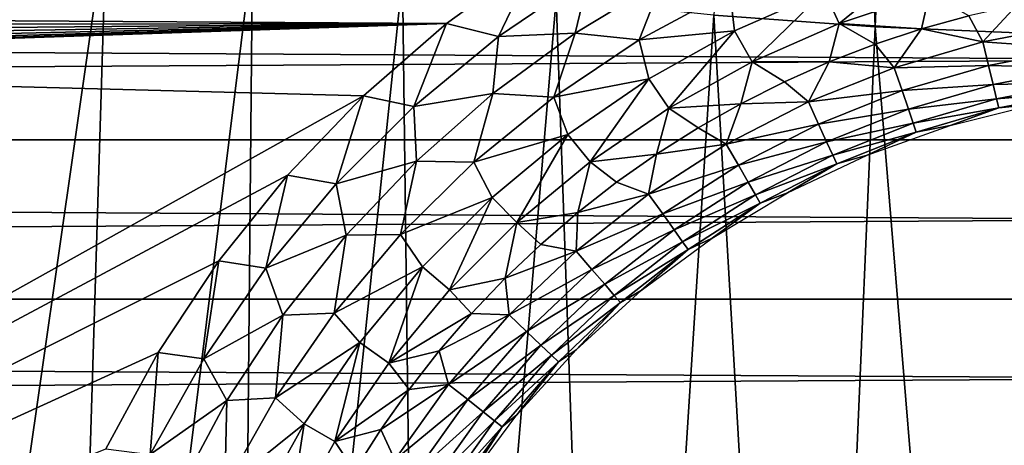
# Model space of a CAD drawing. Header units: millimetres. Extents: x -300 to 300, y -500 to 500.
# Tile 420 of 656: x -14.43 to -2.5, y -103.46 to -98.31. Entities that reach past the tile are written whole.
import ezdxf

# ---------------------------------------------------------------- set-up
doc = ezdxf.new("R2010")
doc.units = ezdxf.units.MM
doc.header["$LTSCALE"] = 81.481481
for name, color, linetype in [('20', 7, 'CONTINUOUS'), ('34', 7, 'CONTINUOUS'), ('5', 7, 'CONTINUOUS'), ('53', 7, 'CONTINUOUS'), ('54', 7, 'CONTINUOUS'), ('6', 7, 'CONTINUOUS'), ('63', 7, 'CONTINUOUS')]:
    doc.layers.add(name, color=color, linetype=linetype)

msp = doc.modelspace()

# ---------------------------------------------------------------- linework, layer by layer
at = {"layer": '20', "color": 7, "linetype": 'CONTINUOUS'}
for points in [[(-4.062, -98.397, 77.197), (-4.795, -78.82, 77.15), (-6.02, -98.255, 77.194), (-4.062, -98.397, 77.197)], [(-3.236, -78.935, 77.152), (-4.795, -78.82, 77.15), (-4.062, -98.397, 77.197), (-3.236, -78.935, 77.152)], [(-2.055, -98.482, 77.199), (-3.236, -78.935, 77.152), (-4.062, -98.397, 77.197), (-2.055, -98.482, 77.199)], [(-1.637, -79.003, 77.153), (-3.236, -78.935, 77.152), (-2.055, -98.482, 77.199), (-1.637, -79.003, 77.153)], [(-13.376, -97.103, 77.169), (-15.098, -96.667, 77.16), (-16.104, -116.093, 77.186), (-13.376, -97.103, 77.169)], [(-13.974, -116.541, 77.197), (-13.376, -97.103, 77.169), (-16.104, -116.093, 77.186), (-13.974, -116.541, 77.197)], [(-11.607, -97.479, 77.177), (-13.376, -97.103, 77.169), (-13.974, -116.541, 77.197), (-11.607, -97.479, 77.177)], [(-11.789, -116.919, 77.206), (-11.607, -97.479, 77.177), (-13.974, -116.541, 77.197), (-11.789, -116.919, 77.206)], [(-9.792, -97.796, 77.183), (-11.607, -97.479, 77.177), (-11.789, -116.919, 77.206), (-9.792, -97.796, 77.183)], [(-9.546, -117.227, 77.214), (-9.792, -97.796, 77.183), (-11.789, -116.919, 77.206), (-9.546, -117.227, 77.214)], [(-7.93, -98.055, 77.189), (-9.792, -97.796, 77.183), (-9.546, -117.227, 77.214), (-7.93, -98.055, 77.189)], [(-7.247, -117.465, 77.221), (-7.93, -98.055, 77.189), (-9.546, -117.227, 77.214), (-7.247, -117.465, 77.221)], [(-6.02, -98.255, 77.194), (-7.93, -98.055, 77.189), (-7.247, -117.465, 77.221), (-6.02, -98.255, 77.194)], [(-4.89, -117.635, 77.225), (-6.02, -98.255, 77.194), (-7.247, -117.465, 77.221), (-4.89, -117.635, 77.225)], [(-4.062, -98.397, 77.197), (-6.02, -98.255, 77.194), (-4.89, -117.635, 77.225), (-4.062, -98.397, 77.197)], [(-2.474, -117.736, 77.228), (-4.062, -98.397, 77.197), (-4.89, -117.635, 77.225), (-2.474, -117.736, 77.228)], [(-2.055, -98.482, 77.199), (-4.062, -98.397, 77.197), (-2.474, -117.736, 77.228), (-2.055, -98.482, 77.199)]]:
    msp.add_3dface(points, dxfattribs=at)
at = {"layer": '34', "color": 7, "linetype": 'CONTINUOUS'}
for points in [[(54.5, 0, 501.493), (54.5, -108.5, 501.493), (-54.5, 0, 501.493), (54.5, 0, 501.493)], [(-54.5, 0, 501.493), (54.5, -108.5, 501.493), (-54.5, -108.5, 501.493), (-54.5, 0, 501.493)]]:
    msp.add_3dface(points, dxfattribs=at)
at = {"layer": '5', "color": 7, "linetype": 'CONTINUOUS'}
for points in [[(162.118, -97.82, 11), (162.074, -99.764, 11), (-162.118, -97.821, 11), (162.118, -97.82, 11)], [(162.074, -99.764, 11), (-162.074, -99.764, 11), (-162.118, -97.821, 11), (162.074, -99.764, 11)], [(162.074, -99.764, 11), (162.028, -101.693, 11), (-162.074, -99.764, 11), (162.074, -99.764, 11)], [(162.028, -101.693, 11), (-162.028, -101.694, 11), (-162.074, -99.764, 11), (162.028, -101.693, 11)], [(162.028, -101.693, 11), (161.982, -103.609, 11), (-162.028, -101.694, 11), (162.028, -101.693, 11)], [(161.982, -103.609, 11), (-161.982, -103.609, 11), (-162.028, -101.694, 11), (161.982, -103.609, 11)]]:
    msp.add_3dface(points, dxfattribs=at)
at = {"layer": '53', "color": 7, "linetype": 'CONTINUOUS'}
for points in [[(-9.257, -98.356, 545.993), (-8.626, -98.513, 545.96), (-8.18, -97.575, 545.993), (-9.257, -98.356, 545.993)], [(-8.626, -98.513, 545.96), (-7.527, -97.765, 545.96), (-8.18, -97.575, 545.993), (-8.626, -98.513, 545.96)], [(-4.677, -97.962, 545.479), (-4.499, -98.354, 545.2), (-3.548, -97.582, 545.479), (-4.677, -97.962, 545.479)], [(-4.499, -98.354, 545.2), (-3.406, -97.988, 545.2), (-3.548, -97.582, 545.479), (-4.499, -98.354, 545.2)], [(-8.626, -98.513, 545.96), (-7.697, -98.471, 545.862), (-7.527, -97.765, 545.96), (-8.626, -98.513, 545.96)], [(-7.697, -98.471, 545.862), (-6.64, -97.832, 545.862), (-7.527, -97.765, 545.96), (-7.697, -98.471, 545.862)], [(-7.697, -98.471, 545.862), (-6.921, -98.554, 545.701), (-6.64, -97.832, 545.862), (-7.697, -98.471, 545.862)], [(-6.921, -98.554, 545.701), (-5.825, -97.959, 545.701), (-6.64, -97.832, 545.862), (-6.921, -98.554, 545.701)], [(-6.921, -98.554, 545.701), (-5.766, -98.444, 545.479), (-5.825, -97.959, 545.701), (-6.921, -98.554, 545.701)], [(-5.766, -98.444, 545.479), (-4.677, -97.962, 545.479), (-5.825, -97.959, 545.701), (-5.766, -98.444, 545.479)], [(-5.766, -98.444, 545.479), (-5.555, -98.819, 545.2), (-4.677, -97.962, 545.479), (-5.766, -98.444, 545.479)], [(-5.555, -98.819, 545.2), (-4.499, -98.354, 545.2), (-4.677, -97.962, 545.479), (-5.555, -98.819, 545.2)], [(-3.406, -97.988, 545.2), (-4.499, -98.354, 545.2), (-3.501, -98.421, 544.87), (-3.406, -97.988, 545.2)], [(-2.928, -98.263, 544.87), (-3.406, -97.988, 545.2), (-3.501, -98.421, 544.87), (-2.928, -98.263, 544.87)], [(-10.261, -99.23, 545.993), (-9.651, -99.36, 545.96), (-9.257, -98.356, 545.993), (-10.261, -99.23, 545.993)], [(-9.651, -99.36, 545.96), (-8.626, -98.513, 545.96), (-9.257, -98.356, 545.993), (-9.651, -99.36, 545.96)], [(-4.499, -98.354, 545.2), (-5.555, -98.819, 545.2), (-4.619, -98.82, 544.87), (-4.499, -98.354, 545.2)], [(-4.065, -98.607, 544.87), (-4.499, -98.354, 545.2), (-4.619, -98.82, 544.87), (-4.065, -98.607, 544.87)], [(-3.501, -98.421, 544.87), (-4.499, -98.354, 545.2), (-4.065, -98.607, 544.87), (-3.501, -98.421, 544.87)], [(-9.651, -99.36, 545.96), (-8.694, -99.203, 545.862), (-8.626, -98.513, 545.96), (-9.651, -99.36, 545.96)], [(-8.694, -99.203, 545.862), (-7.957, -99.248, 545.701), (-7.697, -98.471, 545.862), (-8.694, -99.203, 545.862)], [(-8.694, -99.203, 545.862), (-7.697, -98.471, 545.862), (-8.626, -98.513, 545.96), (-8.694, -99.203, 545.862)], [(-7.957, -99.248, 545.701), (-6.921, -98.554, 545.701), (-7.697, -98.471, 545.862), (-7.957, -99.248, 545.701)], [(-6.806, -99.025, 545.479), (-5.766, -98.444, 545.479), (-6.921, -98.554, 545.701), (-6.806, -99.025, 545.479)], [(-6.806, -99.025, 545.479), (-6.563, -99.379, 545.2), (-5.766, -98.444, 545.479), (-6.806, -99.025, 545.479)], [(-6.563, -99.379, 545.2), (-5.555, -98.819, 545.2), (-5.766, -98.444, 545.479), (-6.563, -99.379, 545.2)], [(-7.957, -99.248, 545.701), (-6.806, -99.025, 545.479), (-6.921, -98.554, 545.701), (-7.957, -99.248, 545.701)], [(-5.555, -98.819, 545.2), (-6.563, -99.379, 545.2), (-5.692, -99.326, 544.87), (-5.555, -98.819, 545.2)], [(-5.162, -99.06, 544.87), (-5.555, -98.819, 545.2), (-5.692, -99.326, 544.87), (-5.162, -99.06, 544.87)], [(-4.619, -98.82, 544.87), (-5.555, -98.819, 545.2), (-5.162, -99.06, 544.87), (-4.619, -98.82, 544.87)], [(-7.788, -99.698, 545.479), (-6.806, -99.025, 545.479), (-7.957, -99.248, 545.701), (-7.788, -99.698, 545.479)], [(-7.788, -99.698, 545.479), (-7.515, -100.03, 545.2), (-6.806, -99.025, 545.479), (-7.788, -99.698, 545.479)], [(-7.515, -100.03, 545.2), (-6.563, -99.379, 545.2), (-6.806, -99.025, 545.479), (-7.515, -100.03, 545.2)], [(-11.182, -100.19, 545.993), (-10.593, -100.298, 545.96), (-10.261, -99.23, 545.993), (-11.182, -100.19, 545.993)], [(-10.593, -100.298, 545.96), (-9.651, -99.36, 545.96), (-10.261, -99.23, 545.993), (-10.593, -100.298, 545.96)], [(-9.621, -100.02, 545.862), (-8.694, -99.203, 545.862), (-9.651, -99.36, 545.96), (-9.621, -100.02, 545.862)], [(-9.621, -100.02, 545.862), (-8.924, -100.036, 545.701), (-8.694, -99.203, 545.862), (-9.621, -100.02, 545.862)], [(-8.924, -100.036, 545.701), (-7.957, -99.248, 545.701), (-8.694, -99.203, 545.862), (-8.924, -100.036, 545.701)], [(-10.593, -100.298, 545.96), (-9.621, -100.02, 545.862), (-9.651, -99.36, 545.96), (-10.593, -100.298, 545.96)], [(-8.924, -100.036, 545.701), (-7.788, -99.698, 545.479), (-7.957, -99.248, 545.701), (-8.924, -100.036, 545.701)], [(-5.692, -99.326, 544.87), (-6.563, -99.379, 545.2), (-6.209, -99.618, 544.87), (-5.692, -99.326, 544.87)], [(-6.563, -99.379, 545.2), (-7.515, -100.03, 545.2), (-6.711, -99.936, 544.87), (-6.563, -99.379, 545.2)], [(-6.209, -99.618, 544.87), (-6.563, -99.379, 545.2), (-6.711, -99.936, 544.87), (-6.209, -99.618, 544.87)], [(-8.704, -100.46, 545.479), (-7.788, -99.698, 545.479), (-8.924, -100.036, 545.701), (-8.704, -100.46, 545.479)], [(-8.704, -100.46, 545.479), (-8.403, -100.765, 545.2), (-7.788, -99.698, 545.479), (-8.704, -100.46, 545.479)], [(-8.403, -100.765, 545.2), (-7.515, -100.03, 545.2), (-7.788, -99.698, 545.479), (-8.403, -100.765, 545.2)], [(-6.711, -99.936, 544.87), (-7.515, -100.03, 545.2), (-7.197, -100.277, 544.87), (-6.711, -99.936, 544.87)], [(-10.472, -100.917, 545.862), (-9.621, -100.02, 545.862), (-10.593, -100.298, 545.96), (-10.472, -100.917, 545.862)], [(-10.472, -100.917, 545.862), (-9.813, -100.91, 545.701), (-9.621, -100.02, 545.862), (-10.472, -100.917, 545.862)], [(-9.813, -100.91, 545.701), (-8.924, -100.036, 545.701), (-9.621, -100.02, 545.862), (-9.813, -100.91, 545.701)], [(-9.813, -100.91, 545.701), (-8.704, -100.46, 545.479), (-8.924, -100.036, 545.701), (-9.813, -100.91, 545.701)], [(-7.515, -100.03, 545.2), (-8.403, -100.765, 545.2), (-7.665, -100.642, 544.87), (-7.515, -100.03, 545.2)], [(-7.197, -100.277, 544.87), (-7.515, -100.03, 545.2), (-7.665, -100.642, 544.87), (-7.197, -100.277, 544.87)], [(-12.014, -101.228, 545.993), (-11.445, -101.318, 545.96), (-11.182, -100.19, 545.993), (-12.014, -101.228, 545.993)], [(-11.445, -101.318, 545.96), (-10.593, -100.298, 545.96), (-11.182, -100.19, 545.993), (-11.445, -101.318, 545.96)], [(-11.445, -101.318, 545.96), (-10.472, -100.917, 545.862), (-10.593, -100.298, 545.96), (-11.445, -101.318, 545.96)], [(-9.546, -101.302, 545.479), (-8.704, -100.46, 545.479), (-9.813, -100.91, 545.701), (-9.546, -101.302, 545.479)], [(-9.546, -101.302, 545.479), (-9.219, -101.58, 545.2), (-8.704, -100.46, 545.479), (-9.546, -101.302, 545.479)], [(-9.219, -101.58, 545.2), (-8.403, -100.765, 545.2), (-8.704, -100.46, 545.479), (-9.219, -101.58, 545.2)], [(-7.665, -100.642, 544.87), (-8.403, -100.765, 545.2), (-8.115, -101.029, 544.87), (-7.665, -100.642, 544.87)], [(-8.403, -100.765, 545.2), (-9.219, -101.58, 545.2), (-8.546, -101.438, 544.87), (-8.403, -100.765, 545.2)], [(-8.115, -101.029, 544.87), (-8.403, -100.765, 545.2), (-8.546, -101.438, 544.87), (-8.115, -101.029, 544.87)], [(-11.239, -101.886, 545.862), (-10.472, -100.917, 545.862), (-11.445, -101.318, 545.96), (-11.239, -101.886, 545.862)], [(-11.239, -101.886, 545.862), (-10.617, -101.864, 545.701), (-10.472, -100.917, 545.862), (-11.239, -101.886, 545.862)], [(-10.617, -101.864, 545.701), (-9.546, -101.302, 545.479), (-9.813, -100.91, 545.701), (-10.617, -101.864, 545.701)], [(-10.617, -101.864, 545.701), (-9.813, -100.91, 545.701), (-10.472, -100.917, 545.862), (-10.617, -101.864, 545.701)], [(-12.75, -102.337, 545.993), (-12.198, -102.414, 545.96), (-12.014, -101.228, 545.993), (-12.75, -102.337, 545.993)], [(-12.198, -102.414, 545.96), (-11.445, -101.318, 545.96), (-12.014, -101.228, 545.993), (-12.198, -102.414, 545.96)], [(-12.198, -102.414, 545.96), (-11.239, -101.886, 545.862), (-11.445, -101.318, 545.96), (-12.198, -102.414, 545.96)], [(-10.307, -102.218, 545.479), (-9.546, -101.302, 545.479), (-10.617, -101.864, 545.701), (-10.307, -102.218, 545.479)], [(-10.307, -102.218, 545.479), (-9.956, -102.467, 545.2), (-9.546, -101.302, 545.479), (-10.307, -102.218, 545.479)], [(-9.956, -102.467, 545.2), (-9.219, -101.58, 545.2), (-9.546, -101.302, 545.479), (-9.956, -102.467, 545.2)], [(-8.546, -101.438, 544.87), (-9.219, -101.58, 545.2), (-8.956, -101.868, 544.87), (-8.546, -101.438, 544.87)], [(-9.219, -101.58, 545.2), (-9.956, -102.467, 545.2), (-8.956, -101.868, 544.87), (-9.219, -101.58, 545.2)], [(-11.329, -102.888, 545.701), (-10.307, -102.218, 545.479), (-10.617, -101.864, 545.701), (-11.329, -102.888, 545.701)], [(-11.329, -102.888, 545.701), (-10.617, -101.864, 545.701), (-11.239, -101.886, 545.862), (-11.329, -102.888, 545.701)], [(-8.956, -101.868, 544.87), (-9.956, -102.467, 545.2), (-9.344, -102.317, 544.87), (-8.956, -101.868, 544.87)], [(-11.917, -102.919, 545.862), (-11.239, -101.886, 545.862), (-12.198, -102.414, 545.96), (-11.917, -102.919, 545.862)], [(-11.917, -102.919, 545.862), (-11.329, -102.888, 545.701), (-11.239, -101.886, 545.862), (-11.917, -102.919, 545.862)], [(-10.98, -103.201, 545.479), (-10.307, -102.218, 545.479), (-11.329, -102.888, 545.701), (-10.98, -103.201, 545.479)], [(-10.98, -103.201, 545.479), (-10.609, -103.417, 545.2), (-10.307, -102.218, 545.479), (-10.98, -103.201, 545.479)], [(-10.609, -103.417, 545.2), (-9.956, -102.467, 545.2), (-10.307, -102.218, 545.479), (-10.609, -103.417, 545.2)], [(-13.383, -103.507, 545.993), (-12.847, -103.574, 545.96), (-12.75, -102.337, 545.993), (-13.383, -103.507, 545.993)], [(-12.847, -103.574, 545.96), (-12.198, -102.414, 545.96), (-12.75, -102.337, 545.993), (-12.847, -103.574, 545.96)], [(-9.344, -102.317, 544.87), (-9.956, -102.467, 545.2), (-9.71, -102.785, 544.87), (-9.344, -102.317, 544.87)], [(-12.847, -103.574, 545.96), (-11.917, -102.919, 545.862), (-12.198, -102.414, 545.96), (-12.847, -103.574, 545.96)], [(-9.956, -102.467, 545.2), (-10.609, -103.417, 545.2), (-9.71, -102.785, 544.87), (-9.956, -102.467, 545.2)], [(-9.71, -102.785, 544.87), (-10.609, -103.417, 545.2), (-10.052, -103.27, 544.87), (-9.71, -102.785, 544.87)], [(-12.501, -104.009, 545.862), (-11.917, -102.919, 545.862), (-12.847, -103.574, 545.96), (-12.501, -104.009, 545.862)], [(-12.501, -104.009, 545.862), (-11.942, -103.974, 545.701), (-11.917, -102.919, 545.862), (-12.501, -104.009, 545.862)], [(-11.942, -103.974, 545.701), (-10.98, -103.201, 545.479), (-11.329, -102.888, 545.701), (-11.942, -103.974, 545.701)], [(-11.942, -103.974, 545.701), (-11.329, -102.888, 545.701), (-11.917, -102.919, 545.862), (-11.942, -103.974, 545.701)], [(-11.56, -104.241, 545.479), (-10.98, -103.201, 545.479), (-11.942, -103.974, 545.701), (-11.56, -104.241, 545.479)], [(-11.56, -104.241, 545.479), (-11.171, -104.424, 545.2), (-10.98, -103.201, 545.479), (-11.56, -104.241, 545.479)], [(-11.171, -104.424, 545.2), (-10.609, -103.417, 545.2), (-10.98, -103.201, 545.479), (-11.171, -104.424, 545.2)], [(-10.052, -103.27, 544.87), (-10.609, -103.417, 545.2), (-10.37, -103.771, 544.87), (-10.052, -103.27, 544.87)], [(-10.609, -103.417, 545.2), (-11.171, -104.424, 545.2), (-10.37, -103.771, 544.87), (-10.609, -103.417, 545.2)]]:
    msp.add_3dface(points, dxfattribs=at)
at = {"layer": '54', "color": 7, "linetype": 'CONTINUOUS'}
for points in [[(-2.349, -98.133, 544.87), (-2.928, -98.263, 544.87), (-2.76, -98.576, 544.492), (-2.349, -98.133, 544.87)], [(-1.662, -98.366, 544.492), (-2.349, -98.133, 544.87), (-2.76, -98.576, 544.492), (-1.662, -98.366, 544.492)], [(-2.928, -98.263, 544.87), (-3.501, -98.421, 544.87), (-2.76, -98.576, 544.492), (-2.928, -98.263, 544.87)], [(-1.662, -98.366, 544.492), (-2.76, -98.576, 544.492), (-1.62, -98.657, 544.072), (-1.662, -98.366, 544.492)], [(-3.501, -98.421, 544.87), (-4.065, -98.607, 544.87), (-3.833, -98.891, 544.492), (-3.501, -98.421, 544.87)], [(-2.76, -98.576, 544.492), (-3.501, -98.421, 544.87), (-3.833, -98.891, 544.492), (-2.76, -98.576, 544.492)], [(-4.065, -98.607, 544.87), (-4.619, -98.82, 544.87), (-3.833, -98.891, 544.492), (-4.065, -98.607, 544.87)], [(-2.76, -98.576, 544.492), (-3.833, -98.891, 544.492), (-2.691, -98.862, 544.072), (-2.76, -98.576, 544.492)], [(-1.62, -98.657, 544.072), (-2.76, -98.576, 544.492), (-2.691, -98.862, 544.072), (-1.62, -98.657, 544.072)], [(-1.62, -98.657, 544.072), (-2.691, -98.862, 544.072), (-1.587, -98.892, 543.619), (-1.62, -98.657, 544.072)], [(-4.619, -98.82, 544.87), (-5.162, -99.06, 544.87), (-4.872, -99.305, 544.492), (-4.619, -98.82, 544.87)], [(-3.833, -98.891, 544.492), (-4.619, -98.82, 544.87), (-4.872, -99.305, 544.492), (-3.833, -98.891, 544.492)], [(-2.691, -98.862, 544.072), (-3.833, -98.891, 544.492), (-3.738, -99.168, 544.072), (-2.691, -98.862, 544.072)], [(-2.691, -98.862, 544.072), (-3.738, -99.168, 544.072), (-2.635, -99.093, 543.619), (-2.691, -98.862, 544.072)], [(-1.587, -98.892, 543.619), (-2.691, -98.862, 544.072), (-2.635, -99.093, 543.619), (-1.587, -98.892, 543.619)], [(-3.833, -98.891, 544.492), (-4.872, -99.305, 544.492), (-3.738, -99.168, 544.072), (-3.833, -98.891, 544.492)], [(-1.587, -98.892, 543.619), (-2.635, -99.093, 543.619), (-1.561, -99.068, 543.139), (-1.587, -98.892, 543.619)], [(-5.162, -99.06, 544.87), (-5.692, -99.326, 544.87), (-4.872, -99.305, 544.492), (-5.162, -99.06, 544.87)], [(-2.635, -99.093, 543.619), (-3.738, -99.168, 544.072), (-3.66, -99.393, 543.619), (-2.635, -99.093, 543.619)], [(-2.635, -99.093, 543.619), (-3.66, -99.393, 543.619), (-2.593, -99.266, 543.139), (-2.635, -99.093, 543.619)], [(-1.561, -99.068, 543.139), (-2.635, -99.093, 543.619), (-2.593, -99.266, 543.139), (-1.561, -99.068, 543.139)], [(-1.545, -99.182, 542.64), (-1.561, -99.068, 543.139), (-2.593, -99.266, 543.139), (-1.545, -99.182, 542.64)], [(-3.738, -99.168, 544.072), (-4.872, -99.305, 544.492), (-4.75, -99.572, 544.072), (-3.738, -99.168, 544.072)], [(-3.738, -99.168, 544.072), (-4.75, -99.572, 544.072), (-3.66, -99.393, 543.619), (-3.738, -99.168, 544.072)], [(-2.566, -99.378, 542.64), (-1.545, -99.182, 542.64), (-2.593, -99.266, 543.139), (-2.566, -99.378, 542.64)], [(-2.566, -99.378, 542.64), (-2.121, -99.331, 542.132), (-1.545, -99.182, 542.64), (-2.566, -99.378, 542.64)], [(-5.692, -99.326, 544.87), (-6.209, -99.618, 544.87), (-5.867, -99.817, 544.492), (-5.692, -99.326, 544.87)], [(-4.872, -99.305, 544.492), (-5.692, -99.326, 544.87), (-5.867, -99.817, 544.492), (-4.872, -99.305, 544.492)], [(-4.872, -99.305, 544.492), (-5.867, -99.817, 544.492), (-4.75, -99.572, 544.072), (-4.872, -99.305, 544.492)], [(-2.593, -99.266, 543.139), (-3.66, -99.393, 543.619), (-3.602, -99.561, 543.139), (-2.593, -99.266, 543.139)], [(-2.566, -99.378, 542.64), (-2.593, -99.266, 543.139), (-3.602, -99.561, 543.139), (-2.566, -99.378, 542.64)], [(-3.156, -99.59, 542.132), (-2.121, -99.331, 542.132), (-2.566, -99.378, 542.64), (-3.156, -99.59, 542.132)], [(-3.66, -99.393, 543.619), (-4.75, -99.572, 544.072), (-4.652, -99.789, 543.619), (-3.66, -99.393, 543.619)], [(-3.66, -99.393, 543.619), (-4.652, -99.789, 543.619), (-3.602, -99.561, 543.139), (-3.66, -99.393, 543.619)], [(-3.565, -99.67, 542.64), (-2.566, -99.378, 542.64), (-3.602, -99.561, 543.139), (-3.565, -99.67, 542.64)], [(-3.565, -99.67, 542.64), (-3.156, -99.59, 542.132), (-2.566, -99.378, 542.64), (-3.565, -99.67, 542.64)], [(-4.75, -99.572, 544.072), (-5.867, -99.817, 544.492), (-5.72, -100.071, 544.072), (-4.75, -99.572, 544.072)], [(-4.75, -99.572, 544.072), (-5.72, -100.071, 544.072), (-4.652, -99.789, 543.619), (-4.75, -99.572, 544.072)], [(-3.602, -99.561, 543.139), (-4.652, -99.789, 543.619), (-4.578, -99.951, 543.139), (-3.602, -99.561, 543.139)], [(-3.565, -99.67, 542.64), (-3.602, -99.561, 543.139), (-4.578, -99.951, 543.139), (-3.565, -99.67, 542.64)], [(-4.16, -99.949, 542.132), (-3.156, -99.59, 542.132), (-3.565, -99.67, 542.64), (-4.16, -99.949, 542.132)], [(-6.209, -99.618, 544.87), (-6.711, -99.936, 544.87), (-5.867, -99.817, 544.492), (-6.209, -99.618, 544.87)], [(-4.53, -100.055, 542.64), (-3.565, -99.67, 542.64), (-4.578, -99.951, 543.139), (-4.53, -100.055, 542.64)], [(-4.53, -100.055, 542.64), (-4.16, -99.949, 542.132), (-3.565, -99.67, 542.64), (-4.53, -100.055, 542.64)], [(-5.867, -99.817, 544.492), (-6.711, -99.936, 544.87), (-6.808, -100.421, 544.492), (-5.867, -99.817, 544.492)], [(-5.867, -99.817, 544.492), (-6.808, -100.421, 544.492), (-5.72, -100.071, 544.072), (-5.867, -99.817, 544.492)], [(-4.652, -99.789, 543.619), (-5.72, -100.071, 544.072), (-5.601, -100.277, 543.619), (-4.652, -99.789, 543.619)], [(-4.652, -99.789, 543.619), (-5.601, -100.277, 543.619), (-4.578, -99.951, 543.139), (-4.652, -99.789, 543.619)], [(-6.711, -99.936, 544.87), (-7.197, -100.277, 544.87), (-6.808, -100.421, 544.492), (-6.711, -99.936, 544.87)], [(-4.578, -99.951, 543.139), (-5.601, -100.277, 543.619), (-5.513, -100.431, 543.139), (-4.578, -99.951, 543.139)], [(-4.53, -100.055, 542.64), (-4.578, -99.951, 543.139), (-5.513, -100.431, 543.139), (-4.53, -100.055, 542.64)], [(-5.125, -100.405, 542.132), (-4.16, -99.949, 542.132), (-4.53, -100.055, 542.64), (-5.125, -100.405, 542.132)], [(-5.72, -100.071, 544.072), (-6.808, -100.421, 544.492), (-6.638, -100.66, 544.072), (-5.72, -100.071, 544.072)], [(-5.72, -100.071, 544.072), (-6.638, -100.66, 544.072), (-5.601, -100.277, 543.619), (-5.72, -100.071, 544.072)], [(-5.455, -100.531, 542.64), (-4.53, -100.055, 542.64), (-5.513, -100.431, 543.139), (-5.455, -100.531, 542.64)], [(-5.455, -100.531, 542.64), (-5.125, -100.405, 542.132), (-4.53, -100.055, 542.64), (-5.455, -100.531, 542.64)], [(-7.197, -100.277, 544.87), (-7.665, -100.642, 544.87), (-6.808, -100.421, 544.492), (-7.197, -100.277, 544.87)], [(-5.601, -100.277, 543.619), (-6.638, -100.66, 544.072), (-6.5, -100.854, 543.619), (-5.601, -100.277, 543.619)], [(-5.601, -100.277, 543.619), (-6.5, -100.854, 543.619), (-5.513, -100.431, 543.139), (-5.601, -100.277, 543.619)], [(-6.808, -100.421, 544.492), (-7.665, -100.642, 544.87), (-7.688, -101.111, 544.492), (-6.808, -100.421, 544.492)], [(-6.808, -100.421, 544.492), (-7.688, -101.111, 544.492), (-6.638, -100.66, 544.072), (-6.808, -100.421, 544.492)], [(-5.513, -100.431, 543.139), (-6.5, -100.854, 543.619), (-6.397, -100.999, 543.139), (-5.513, -100.431, 543.139)], [(-5.455, -100.531, 542.64), (-5.513, -100.431, 543.139), (-6.397, -100.999, 543.139), (-5.455, -100.531, 542.64)], [(-6.04, -100.953, 542.132), (-5.125, -100.405, 542.132), (-5.455, -100.531, 542.64), (-6.04, -100.953, 542.132)], [(-6.331, -101.092, 542.64), (-5.455, -100.531, 542.64), (-6.397, -100.999, 543.139), (-6.331, -101.092, 542.64)], [(-6.331, -101.092, 542.64), (-6.04, -100.953, 542.132), (-5.455, -100.531, 542.64), (-6.331, -101.092, 542.64)], [(-7.665, -100.642, 544.87), (-8.115, -101.029, 544.87), (-7.688, -101.111, 544.492), (-7.665, -100.642, 544.87)], [(-6.638, -100.66, 544.072), (-7.688, -101.111, 544.492), (-7.496, -101.333, 544.072), (-6.638, -100.66, 544.072)], [(-6.638, -100.66, 544.072), (-7.496, -101.333, 544.072), (-6.5, -100.854, 543.619), (-6.638, -100.66, 544.072)], [(-6.5, -100.854, 543.619), (-7.496, -101.333, 544.072), (-7.34, -101.513, 543.619), (-6.5, -100.854, 543.619)], [(-6.5, -100.854, 543.619), (-7.34, -101.513, 543.619), (-6.397, -100.999, 543.139), (-6.5, -100.854, 543.619)], [(-8.115, -101.029, 544.87), (-8.546, -101.438, 544.87), (-7.688, -101.111, 544.492), (-8.115, -101.029, 544.87)], [(-6.397, -100.999, 543.139), (-7.34, -101.513, 543.619), (-7.224, -101.647, 543.139), (-6.397, -100.999, 543.139)], [(-6.331, -101.092, 542.64), (-6.397, -100.999, 543.139), (-7.224, -101.647, 543.139), (-6.331, -101.092, 542.64)], [(-6.897, -101.588, 542.132), (-6.04, -100.953, 542.132), (-6.331, -101.092, 542.64), (-6.897, -101.588, 542.132)], [(-7.688, -101.111, 544.492), (-8.546, -101.438, 544.87), (-8.498, -101.882, 544.492), (-7.688, -101.111, 544.492)], [(-7.688, -101.111, 544.492), (-8.498, -101.882, 544.492), (-7.496, -101.333, 544.072), (-7.688, -101.111, 544.492)], [(-7.149, -101.734, 542.64), (-6.331, -101.092, 542.64), (-7.224, -101.647, 543.139), (-7.149, -101.734, 542.64)], [(-7.149, -101.734, 542.64), (-6.897, -101.588, 542.132), (-6.331, -101.092, 542.64), (-7.149, -101.734, 542.64)], [(-7.496, -101.333, 544.072), (-8.498, -101.882, 544.492), (-8.286, -102.085, 544.072), (-7.496, -101.333, 544.072)], [(-7.496, -101.333, 544.072), (-8.286, -102.085, 544.072), (-7.34, -101.513, 543.619), (-7.496, -101.333, 544.072)], [(-8.546, -101.438, 544.87), (-8.956, -101.868, 544.87), (-8.498, -101.882, 544.492), (-8.546, -101.438, 544.87)], [(-7.34, -101.513, 543.619), (-8.286, -102.085, 544.072), (-8.114, -102.249, 543.619), (-7.34, -101.513, 543.619)], [(-7.34, -101.513, 543.619), (-8.114, -102.249, 543.619), (-7.224, -101.647, 543.139), (-7.34, -101.513, 543.619)], [(-7.688, -102.305, 542.132), (-6.897, -101.588, 542.132), (-7.149, -101.734, 542.64), (-7.688, -102.305, 542.132)], [(-7.224, -101.647, 543.139), (-8.114, -102.249, 543.619), (-7.985, -102.372, 543.139), (-7.224, -101.647, 543.139)], [(-7.149, -101.734, 542.64), (-7.224, -101.647, 543.139), (-7.985, -102.372, 543.139), (-7.149, -101.734, 542.64)], [(-7.902, -102.451, 542.64), (-7.149, -101.734, 542.64), (-7.985, -102.372, 543.139), (-7.902, -102.451, 542.64)], [(-7.902, -102.451, 542.64), (-7.688, -102.305, 542.132), (-7.149, -101.734, 542.64), (-7.902, -102.451, 542.64)], [(-8.956, -101.868, 544.87), (-9.344, -102.317, 544.87), (-8.498, -101.882, 544.492), (-8.956, -101.868, 544.87)], [(-8.498, -101.882, 544.492), (-9.344, -102.317, 544.87), (-9.231, -102.727, 544.492), (-8.498, -101.882, 544.492)], [(-8.498, -101.882, 544.492), (-9.231, -102.727, 544.492), (-8.286, -102.085, 544.072), (-8.498, -101.882, 544.492)], [(-8.286, -102.085, 544.072), (-9.231, -102.727, 544.492), (-9, -102.908, 544.072), (-8.286, -102.085, 544.072)], [(-8.286, -102.085, 544.072), (-9, -102.908, 544.072), (-8.114, -102.249, 543.619), (-8.286, -102.085, 544.072)], [(-9.344, -102.317, 544.87), (-9.71, -102.785, 544.87), (-9.231, -102.727, 544.492), (-9.344, -102.317, 544.87)], [(-8.114, -102.249, 543.619), (-9, -102.908, 544.072), (-8.814, -103.055, 543.619), (-8.114, -102.249, 543.619)], [(-8.114, -102.249, 543.619), (-8.814, -103.055, 543.619), (-7.985, -102.372, 543.139), (-8.114, -102.249, 543.619)], [(-8.405, -103.095, 542.132), (-7.688, -102.305, 542.132), (-7.902, -102.451, 542.64), (-8.405, -103.095, 542.132)], [(-7.985, -102.372, 543.139), (-8.814, -103.055, 543.619), (-8.674, -103.166, 543.139), (-7.985, -102.372, 543.139)], [(-7.902, -102.451, 542.64), (-7.985, -102.372, 543.139), (-8.674, -103.166, 543.139), (-7.902, -102.451, 542.64)], [(-8.584, -103.237, 542.64), (-7.902, -102.451, 542.64), (-8.674, -103.166, 543.139), (-8.584, -103.237, 542.64)], [(-8.584, -103.237, 542.64), (-8.405, -103.095, 542.132), (-7.902, -102.451, 542.64), (-8.584, -103.237, 542.64)], [(-9.71, -102.785, 544.87), (-10.052, -103.27, 544.87), (-9.231, -102.727, 544.492), (-9.71, -102.785, 544.87)], [(-9.231, -102.727, 544.492), (-10.052, -103.27, 544.87), (-9.881, -103.637, 544.492), (-9.231, -102.727, 544.492)], [(-9.231, -102.727, 544.492), (-9.881, -103.637, 544.492), (-9, -102.908, 544.072), (-9.231, -102.727, 544.492)], [(-9, -102.908, 544.072), (-9.881, -103.637, 544.492), (-9.634, -103.796, 544.072), (-9, -102.908, 544.072)], [(-9, -102.908, 544.072), (-9.634, -103.796, 544.072), (-8.814, -103.055, 543.619), (-9, -102.908, 544.072)], [(-8.814, -103.055, 543.619), (-9.634, -103.796, 544.072), (-9.434, -103.925, 543.619), (-8.814, -103.055, 543.619)], [(-8.814, -103.055, 543.619), (-9.434, -103.925, 543.619), (-8.674, -103.166, 543.139), (-8.814, -103.055, 543.619)], [(-8.674, -103.166, 543.139), (-9.434, -103.925, 543.619), (-9.284, -104.021, 543.139), (-8.674, -103.166, 543.139)], [(-8.584, -103.237, 542.64), (-8.674, -103.166, 543.139), (-9.284, -104.021, 543.139), (-8.584, -103.237, 542.64)], [(-9.041, -103.951, 542.132), (-8.405, -103.095, 542.132), (-8.584, -103.237, 542.64), (-9.041, -103.951, 542.132)], [(-10.052, -103.27, 544.87), (-10.37, -103.771, 544.87), (-9.881, -103.637, 544.492), (-10.052, -103.27, 544.87)], [(-9.188, -104.083, 542.64), (-8.584, -103.237, 542.64), (-9.284, -104.021, 543.139), (-9.188, -104.083, 542.64)], [(-9.188, -104.083, 542.64), (-9.041, -103.951, 542.132), (-8.584, -103.237, 542.64), (-9.188, -104.083, 542.64)]]:
    msp.add_3dface(points, dxfattribs=at)
at = {"layer": '6', "color": 7, "linetype": 'CONTINUOUS'}
for points in [[(162.118, -97.821, 16), (-162.118, -97.82, 16), (-162.074, -99.764, 16), (162.118, -97.821, 16)], [(162.074, -99.764, 16), (162.118, -97.821, 16), (-162.074, -99.764, 16), (162.074, -99.764, 16)], [(162.074, -99.764, 16), (-162.074, -99.764, 16), (-162.028, -101.693, 16), (162.074, -99.764, 16)], [(162.028, -101.694, 16), (162.074, -99.764, 16), (-162.028, -101.693, 16), (162.028, -101.694, 16)], [(162.028, -101.694, 16), (-162.028, -101.693, 16), (-161.982, -103.609, 16), (162.028, -101.694, 16)], [(161.982, -103.609, 16), (162.028, -101.694, 16), (-161.982, -103.609, 16), (161.982, -103.609, 16)]]:
    msp.add_3dface(points, dxfattribs=at)
at = {"layer": '63', "color": 7, "linetype": 'CONTINUOUS'}
for points in [[(-9.257, -98.356, 545.993), (-8.18, -97.575, 545.993), (-23.635, -98.265, 545.993), (-9.257, -98.356, 545.993)], [(-23.646, -98.374, 545.993), (-9.257, -98.356, 545.993), (-23.635, -98.265, 545.993), (-23.646, -98.374, 545.993)], [(-10.261, -99.23, 545.993), (-9.257, -98.356, 545.993), (-24.235, -98.865, 545.993), (-10.261, -99.23, 545.993)], [(-24.235, -98.865, 545.993), (-9.257, -98.356, 545.993), (-24.124, -98.853, 545.993), (-24.235, -98.865, 545.993)], [(-24.124, -98.853, 545.993), (-9.257, -98.356, 545.993), (-24.015, -98.82, 545.993), (-24.124, -98.853, 545.993)], [(-24.015, -98.82, 545.993), (-9.257, -98.356, 545.993), (-23.91, -98.763, 545.993), (-24.015, -98.82, 545.993)], [(-23.91, -98.763, 545.993), (-9.257, -98.356, 545.993), (-23.816, -98.685, 545.993), (-23.91, -98.763, 545.993)], [(-23.816, -98.685, 545.993), (-9.257, -98.356, 545.993), (-23.738, -98.59, 545.993), (-23.816, -98.685, 545.993)], [(-23.738, -98.59, 545.993), (-9.257, -98.356, 545.993), (-23.68, -98.484, 545.993), (-23.738, -98.59, 545.993)], [(-23.68, -98.484, 545.993), (-9.257, -98.356, 545.993), (-23.646, -98.374, 545.993), (-23.68, -98.484, 545.993)], [(-29.548, -110, 545.993), (-10.261, -99.23, 545.993), (-24.235, -98.865, 545.993), (-29.548, -110, 545.993)], [(-29.548, -110, 545.993), (-11.182, -100.19, 545.993), (-10.261, -99.23, 545.993), (-29.548, -110, 545.993)], [(-29.548, -110, 545.993), (-12.014, -101.228, 545.993), (-11.182, -100.19, 545.993), (-29.548, -110, 545.993)], [(-29.548, -110, 545.993), (-12.75, -102.337, 545.993), (-12.014, -101.228, 545.993), (-29.548, -110, 545.993)], [(-29.548, -110, 545.993), (-13.383, -103.507, 545.993), (-12.75, -102.337, 545.993), (-29.548, -110, 545.993)]]:
    msp.add_3dface(points, dxfattribs=at)

doc.saveas('drawing.dxf')
